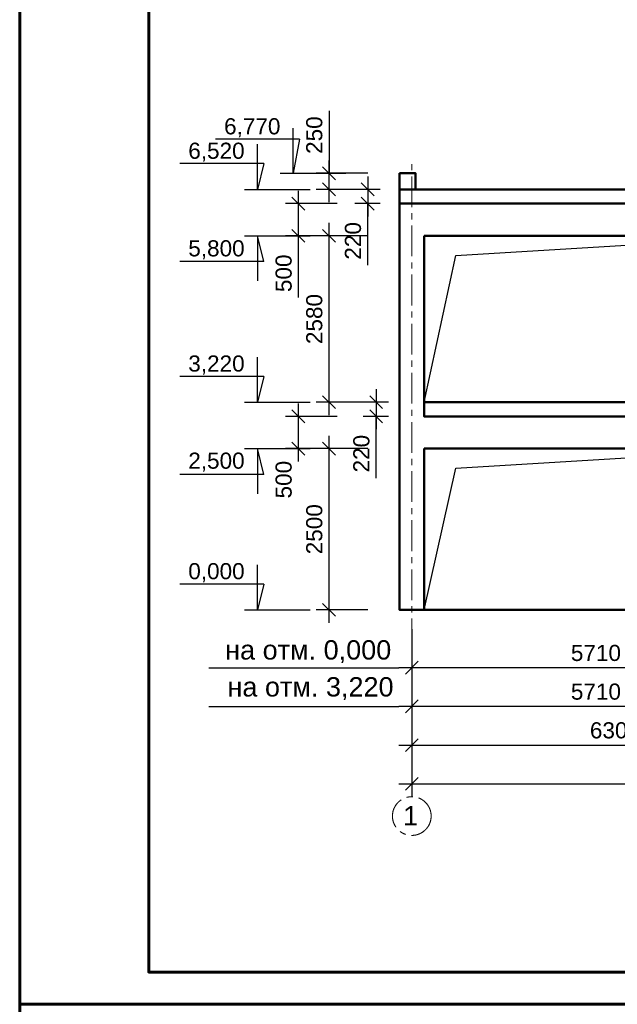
# Model space of a CAD drawing. Header units: millimetres. Extents: x 2063114 to 14983986, y -126020516 to 213791.
# Tile 424 of 656: x 2320392 to 2329659, y -865001 to -849732. Entities that reach past the tile are written whole.
import ezdxf

# ---------------------------------------------------------------- set-up
doc = ezdxf.new("R2010")
doc.units = ezdxf.units.MM
doc.linetypes.add('осевая', pattern=[50.8, 31.75, -6.35, 6.35, -6.35])
doc.layers.get('Defpoints').update_dxf_attribs({"color": 6, "lineweight": 35})
doc.layers.add('_print', color=6, linetype='Continuous', lineweight=60, plot=False)
doc.layers.add('OS', color=1, linetype='Continuous')
doc.layers.add('осевая', color=1, linetype='осевая')
doc.layers.add('РАЗМЕР АР', color=150, linetype='Continuous', lineweight=20)
doc.layers.add('сплошная_толстая', color=7, linetype='Continuous', lineweight=50)
doc.styles.get("Standard").update_dxf_attribs({"font": 'arial.ttf'})
doc.dimstyles.new('STANDARD$0', dxfattribs={"dimtxt": 250, "dimasz": 200, "dimexe": 200, "dimexo": 300, "dimgap": 100, "dimtad": 1, "dimdec": 0, "dimzin": 1, "dimdsep": 46, "dimtxsty": 'Standard', "dimblk1": 'OBLIQUE', "dimblk2": 'OBLIQUE', "dimsah": 1, "dimcen": 2.5, "dimdle": 200, "dimadec": 0, "dimazin": 0, "dimtfac": 1, "dimtdec": 0, "dimtmove": 0, "dimatfit": 3, "dimldrblk": 'OBLIQUE', "dimfxl": 600, "dimfxlon": 1, "dimtolj": 1, "dimtzin": 1, "dimarcsym": 0})

# ---------------------------------------------------------------- blocks, each defined once
blk = doc.blocks.new('*U1590')
at = {"color": 0, "ltscale": 25}
blk.add_lwpolyline([(-59400, 42000), (0, 42000), (0, 0), (-59400, 0)], close=True, dxfattribs=at)
at = {"color": 0, "lineweight": 60, "ltscale": 25}
blk.add_lwpolyline([(-57400, 41500), (-500, 41500), (-500, 500), (-57400, 500)], close=True, dxfattribs=at)
blk = doc.blocks.new('_Oblique')
at = {"color": 0, "linetype": 'ByBlock', "lineweight": -2}
blk.add_line((-0.5, -0.5), (0.5, 0.5), dxfattribs=at)
blk = doc.blocks.new('*D2529')
at = {"layer": 'Defpoints', "color": 0, "lineweight": 30, "transparency": 16777216}
for p in [(2325189, -856384), (2326662, -856384), (2326282, -858884)]:
    blk.add_point(p, dxfattribs=at)
at = {"layer": 'РАЗМЕР АР', "color": 0, "lineweight": -2, "transparency": 16777216}
for p, q in [((2325189, -859084), (2325189, -856184)), ((2325789, -856384), (2324989, -856384)), ((2325789, -858884), (2324989, -858884))]:
    blk.add_line(p, q, dxfattribs=at)
at = {"layer": 'РАЗМЕР АР', "color": 0, "lineweight": -2, "transparency": 16777216, "xscale": 200, "yscale": 200, "zscale": 200}
for p, rotation in [((2325189, -856384), 90), ((2325189, -858884), 270)]:
    blk.add_blockref('_Oblique', p, dxfattribs=dict(at, rotation=rotation))
at = {"layer": 'РАЗМЕР АР', "color": 0, "transparency": 16777216, "insert": (2324961, -857634), "char_height": 250, "attachment_point": 5, "rotation": 90}
blk.add_mtext('\\A1;2500', dxfattribs=at)
blk = doc.blocks.new('*D2530')
at = {"layer": 'Defpoints', "color": 0, "lineweight": 30, "transparency": 16777216}
for p in [(2324714, -855884), (2326662, -855884), (2326662, -856384)]:
    blk.add_point(p, dxfattribs=at)
at = {"layer": 'РАЗМЕР АР', "color": 0, "lineweight": -2, "transparency": 16777216}
for p, q in [((2324714, -856584), (2324714, -855684)), ((2325314, -855884), (2324514, -855884)), ((2325314, -856384), (2324514, -856384))]:
    blk.add_line(p, q, dxfattribs=at)
at = {"layer": 'РАЗМЕР АР', "color": 0, "lineweight": -2, "transparency": 16777216, "xscale": 200, "yscale": 200, "zscale": 200}
for p, rotation in [((2324714, -855884), 90), ((2324714, -856384), 270)]:
    blk.add_blockref('_Oblique', p, dxfattribs=dict(at, rotation=rotation))
at = {"layer": 'РАЗМЕР АР', "color": 0, "transparency": 16777216, "insert": (2324486, -856865), "char_height": 250, "attachment_point": 5, "rotation": 90}
blk.add_mtext('\\A1;500', dxfattribs=at)
blk = doc.blocks.new('*D2531')
at = {"layer": 'Defpoints', "color": 0, "lineweight": 30, "transparency": 16777216}
for p in [(2325189, -853084), (2326662, -853084), (2326662, -855664)]:
    blk.add_point(p, dxfattribs=at)
at = {"layer": 'РАЗМЕР АР', "color": 0, "lineweight": -2, "transparency": 16777216}
for p, q in [((2325189, -855864), (2325189, -852884)), ((2325789, -853084), (2324989, -853084)), ((2325789, -855664), (2324989, -855664))]:
    blk.add_line(p, q, dxfattribs=at)
at = {"layer": 'РАЗМЕР АР', "color": 0, "lineweight": -2, "transparency": 16777216, "xscale": 200, "yscale": 200, "zscale": 200}
for p, rotation in [((2325189, -853084), 90), ((2325189, -855664), 270)]:
    blk.add_blockref('_Oblique', p, dxfattribs=dict(at, rotation=rotation))
at = {"layer": 'РАЗМЕР АР', "color": 0, "transparency": 16777216, "insert": (2324961, -854374), "char_height": 250, "attachment_point": 5, "rotation": 90}
blk.add_mtext('\\A1;2580', dxfattribs=at)
blk = doc.blocks.new('*D2532')
at = {"layer": 'Defpoints', "color": 0, "lineweight": 30, "transparency": 16777216}
for p in [(2324714, -852584), (2326282, -852584), (2326662, -853084)]:
    blk.add_point(p, dxfattribs=at)
at = {"layer": 'РАЗМЕР АР', "color": 0, "lineweight": -2, "transparency": 16777216}
for p, q in [((2324714, -853284), (2324714, -852384)), ((2325314, -852584), (2324514, -852584)), ((2325314, -853084), (2324514, -853084)), ((2324714, -854041), (2324714, -853084))]:
    blk.add_line(p, q, dxfattribs=at)
at = {"layer": 'РАЗМЕР АР', "color": 0, "lineweight": -2, "transparency": 16777216, "xscale": 200, "yscale": 200, "zscale": 200}
for p, rotation in [((2324714, -852584), 90), ((2324714, -853084), 270)]:
    blk.add_blockref('_Oblique', p, dxfattribs=dict(at, rotation=rotation))
at = {"layer": 'РАЗМЕР АР', "color": 0, "transparency": 16777216, "insert": (2324486, -853665), "char_height": 250, "attachment_point": 5, "rotation": 90}
blk.add_mtext('\\A1;500', dxfattribs=at)
blk = doc.blocks.new('*D2533')
at = {"layer": 'Defpoints', "color": 0, "lineweight": 30, "transparency": 16777216}
for p in [(2326282, -852364), (2325789, -852584), (2326282, -852584)]:
    blk.add_point(p, dxfattribs=at)
at = {"layer": 'РАЗМЕР АР', "color": 0, "lineweight": -2, "transparency": 16777216}
for p, q in [((2325789, -852164), (2325789, -852784)), ((2325982, -852364), (2325589, -852364)), ((2325982, -852584), (2325589, -852584)), ((2325789, -853540), (2325789, -852584))]:
    blk.add_line(p, q, dxfattribs=at)
at = {"layer": 'РАЗМЕР АР', "color": 0, "lineweight": -2, "transparency": 16777216, "xscale": 200, "yscale": 200, "zscale": 200}
for p, rotation in [((2325789, -852364), 90), ((2325789, -852584), 270)]:
    blk.add_blockref('_Oblique', p, dxfattribs=dict(at, rotation=rotation))
at = {"layer": 'РАЗМЕР АР', "color": 0, "transparency": 16777216, "insert": (2325561, -853162), "char_height": 250, "attachment_point": 5, "rotation": 90}
blk.add_mtext('\\A1;220', dxfattribs=at)
blk = doc.blocks.new('*D2534')
at = {"layer": 'Defpoints', "color": 0, "lineweight": 30, "transparency": 16777216}
for p in [(2325189, -852114), (2326282, -852114, 8), (2326282, -852364)]:
    blk.add_point(p, dxfattribs=at)
at = {"layer": 'РАЗМЕР АР', "color": 0, "lineweight": -2, "transparency": 16777216}
for p, q in [((2325189, -851144), (2325189, -852114)), ((2325189, -852564), (2325189, -851914)), ((2325789, -852114), (2324989, -852114)), ((2325789, -852364), (2324989, -852364))]:
    blk.add_line(p, q, dxfattribs=at)
at = {"layer": 'РАЗМЕР АР', "color": 0, "lineweight": -2, "transparency": 16777216, "xscale": 200, "yscale": 200, "zscale": 200}
for p, rotation in [((2325189, -852114), 90), ((2325189, -852364), 270)]:
    blk.add_blockref('_Oblique', p, dxfattribs=dict(at, rotation=rotation))
at = {"layer": 'РАЗМЕР АР', "color": 0, "transparency": 16777216, "insert": (2324961, -851522), "char_height": 250, "attachment_point": 5, "rotation": 90}
blk.add_mtext('\\A1;250', dxfattribs=at)
blk = doc.blocks.new('*D2535')
at = {"layer": 'Defpoints', "color": 0, "lineweight": 30, "transparency": 16777216}
for p in [(2326472, -858884), (2332182, -858884), (2326472, -859782)]:
    blk.add_point(p, dxfattribs=at)
at = {"layer": 'РАЗМЕР АР', "color": 0, "lineweight": -2, "transparency": 16777216}
for p, q in [((2326472, -859184), (2326472, -859982)), ((2332182, -859184), (2332182, -859982)), ((2332382, -859782), (2326272, -859782))]:
    blk.add_line(p, q, dxfattribs=at)
at = {"layer": 'РАЗМЕР АР', "color": 0, "lineweight": -2, "transparency": 16777216, "xscale": 200, "yscale": 200, "zscale": 200, "rotation": 180}
blk.add_blockref('_Oblique', (2326472, -859782), dxfattribs=at)
at = {"layer": 'РАЗМЕР АР', "color": 0, "lineweight": -2, "transparency": 16777216, "xscale": 200, "yscale": 200, "zscale": 200}
blk.add_blockref('_Oblique', (2332182, -859782), dxfattribs=at)
at = {"layer": 'РАЗМЕР АР', "color": 0, "transparency": 16777216, "insert": (2329327, -859554), "char_height": 250, "attachment_point": 5}
blk.add_mtext('\\A1;5710', dxfattribs=at)
blk = doc.blocks.new('*D2536')
at = {"layer": 'Defpoints', "color": 0, "lineweight": 30, "transparency": 16777216}
for p in [(2326472, -858884), (2332772, -858884), (2332772, -860982)]:
    blk.add_point(p, dxfattribs=at)
at = {"layer": 'РАЗМЕР АР', "color": 0, "lineweight": -2, "transparency": 16777216}
for p, q in [((2326472, -860382), (2326472, -861182)), ((2332772, -860382), (2332772, -861182)), ((2326272, -860982), (2332972, -860982))]:
    blk.add_line(p, q, dxfattribs=at)
at = {"layer": 'РАЗМЕР АР', "color": 0, "lineweight": -2, "transparency": 16777216, "xscale": 200, "yscale": 200, "zscale": 200, "rotation": 180}
blk.add_blockref('_Oblique', (2326472, -860982), dxfattribs=at)
at = {"layer": 'РАЗМЕР АР', "color": 0, "lineweight": -2, "transparency": 16777216, "xscale": 200, "yscale": 200, "zscale": 200}
blk.add_blockref('_Oblique', (2332772, -860982), dxfattribs=at)
at = {"layer": 'РАЗМЕР АР', "color": 0, "transparency": 16777216, "insert": (2329622, -860754), "char_height": 250, "attachment_point": 5}
blk.add_mtext('\\A1;6300', dxfattribs=at)
blk = doc.blocks.new('*D2537')
at = {"layer": 'Defpoints', "color": 0, "lineweight": 30, "transparency": 16777216}
for p in [(2326472, -858264), (2354572, -858884), (2354572, -861582)]:
    blk.add_point(p, dxfattribs=at)
at = {"layer": 'РАЗМЕР АР', "color": 0, "lineweight": -2, "transparency": 16777216}
for p, q in [((2326472, -860982), (2326472, -861782)), ((2354572, -860982), (2354572, -861782)), ((2326272, -861582), (2354772, -861582))]:
    blk.add_line(p, q, dxfattribs=at)
at = {"layer": 'РАЗМЕР АР', "color": 0, "lineweight": -2, "transparency": 16777216, "xscale": 200, "yscale": 200, "zscale": 200, "rotation": 180}
blk.add_blockref('_Oblique', (2326472, -861582), dxfattribs=at)
at = {"layer": 'РАЗМЕР АР', "color": 0, "lineweight": -2, "transparency": 16777216, "xscale": 200, "yscale": 200, "zscale": 200}
blk.add_blockref('_Oblique', (2354572, -861582), dxfattribs=at)
at = {"layer": 'РАЗМЕР АР', "color": 0, "transparency": 16777216, "insert": (2340522, -861354), "char_height": 250, "attachment_point": 5}
blk.add_mtext('\\A1;28100', dxfattribs=at)
blk = doc.blocks.new('*D2421')
at = {"layer": 'Defpoints', "color": 0, "lineweight": 30, "transparency": 16777216}
for p in [(2326472, -859484), (2332182, -859484), (2326472, -860382)]:
    blk.add_point(p, dxfattribs=at)
at = {"layer": 'РАЗМЕР АР', "color": 0, "lineweight": -2, "transparency": 16777216}
for p, q in [((2326472, -859784), (2326472, -860582)), ((2332182, -859784), (2332182, -860582)), ((2332382, -860382), (2326272, -860382))]:
    blk.add_line(p, q, dxfattribs=at)
at = {"layer": 'РАЗМЕР АР', "color": 0, "lineweight": -2, "transparency": 16777216, "xscale": 200, "yscale": 200, "zscale": 200, "rotation": 180}
blk.add_blockref('_Oblique', (2326472, -860382), dxfattribs=at)
at = {"layer": 'РАЗМЕР АР', "color": 0, "lineweight": -2, "transparency": 16777216, "xscale": 200, "yscale": 200, "zscale": 200}
blk.add_blockref('_Oblique', (2332182, -860382), dxfattribs=at)
at = {"layer": 'РАЗМЕР АР', "color": 0, "transparency": 16777216, "insert": (2329327, -860154), "char_height": 250, "attachment_point": 5}
blk.add_mtext('\\A1;5710', dxfattribs=at)
blk = doc.blocks.new('*D2433')
at = {"layer": 'Defpoints', "color": 0, "lineweight": 30, "transparency": 16777216}
for p in [(2326412, -855664), (2325919, -855884), (2326412, -855884)]:
    blk.add_point(p, dxfattribs=at)
at = {"layer": 'РАЗМЕР АР', "color": 0, "lineweight": -2, "transparency": 16777216}
for p, q in [((2325919, -855464), (2325919, -856084)), ((2326112, -855664), (2325719, -855664)), ((2326112, -855884), (2325719, -855884)), ((2325919, -856840), (2325919, -855884))]:
    blk.add_line(p, q, dxfattribs=at)
at = {"layer": 'РАЗМЕР АР', "color": 0, "lineweight": -2, "transparency": 16777216, "xscale": 200, "yscale": 200, "zscale": 200}
for p, rotation in [((2325919, -855664), 90), ((2325919, -855884), 270)]:
    blk.add_blockref('_Oblique', p, dxfattribs=dict(at, rotation=rotation))
at = {"layer": 'РАЗМЕР АР', "color": 0, "transparency": 16777216, "insert": (2325691, -856462), "char_height": 250, "attachment_point": 5, "rotation": 90}
blk.add_mtext('\\A1;220', dxfattribs=at)

msp = doc.modelspace()

# ---------------------------------------------------------------- linework, layer by layer
at = {"ltscale": 0.001}
for p, q in [((2324633.0382, -852113.98888), (2324633.0382, -851413.98888)), ((2324733.0382, -851585.08124), (2323428.30271, -851585.08124)), ((2324077.89401, -852363.98888), (2324077.89401, -851663.98888)), ((2324733.0382, -851585.08124), (2324633.0382, -852113.98888)), ((2324177.89401, -851963.98888), (2322873.15853, -851963.98888)), ((2324177.89401, -851963.98888), (2324077.89401, -852363.98888)), ((2324077.89401, -853083.98888), (2324077.89401, -853783.98888)), ((2324177.89401, -853483.98888), (2324077.89401, -853083.98888)), ((2324177.89401, -853483.98888), (2322873.15853, -853483.98888)), ((2324077.89401, -855663.98888), (2324077.89401, -854963.98888)), ((2324177.89401, -855263.98888), (2322873.15853, -855263.98888)), ((2324177.89401, -855263.98888), (2324077.89401, -855663.98888)), ((2324077.89401, -856383.98888), (2324077.89401, -857083.98888)), ((2324177.89401, -856783.98888), (2324077.89401, -856383.98888)), ((2324177.89401, -856783.98888), (2322873.15853, -856783.98888)), ((2324077.89401, -858883.98888), (2324077.89401, -858183.98888)), ((2324177.89401, -858483.98888), (2322873.15853, -858483.98888)), ((2324177.89401, -858483.98888), (2324077.89401, -858883.98888))]:
    msp.add_line(p, q, dxfattribs=at)
at = {"ltscale": 0.00075}
for p, q in [((2324433.0382, -852113.98888), (2325451.44834, -852113.98888)), ((2323877.89401, -852363.98888), (2324896.30415, -852363.98888)), ((2323877.89401, -853083.98888), (2324896.30415, -853083.98888)), ((2323877.89401, -853083.98888), (2324896.30415, -853083.98888)), ((2323877.89401, -855663.98888), (2324896.30415, -855663.98888)), ((2323877.89401, -856383.98888), (2324896.30415, -856383.98888)), ((2323877.89401, -858883.98888), (2324896.30415, -858883.98888))]:
    msp.add_line(p, q, dxfattribs=at)
for p, q in [((2323327.2281, -859782.01172), (2326271.87276, -859782.01172)), ((2323327.30706, -860382.01172), (2326271.95171, -860382.01172))]:
    msp.add_line(p, q)
at = {"ltscale": 150}
for points in [[(2326661.87274, -855663.98888), (2327155.68025, -853386.39589), (2332181.87274, -853083.98888)], [(2326661.87274, -858883.98888), (2327155.68025, -856686.39589), (2332181.87274, -856383.98888)]]:
    msp.add_lwpolyline(points, dxfattribs=at)
at = {"layer": '_print', "ltscale": 100}
for points in [[(2379792.08613, -865001.43901), (2320392.08613, -865001.43901), (2320392.08613, -823001.43901), (2379792.08613, -823001.43901)], [(2379792.08613, -907001.43901), (2320392.08613, -907001.43901), (2320392.08613, -865001.43901), (2379792.08613, -865001.43901)]]:
    msp.add_lwpolyline(points, close=True, dxfattribs=at)
at = {"layer": 'OS', "linetype": 'осевая', "lineweight": 9, "ltscale": 15}
msp.add_line((2326471.95171, -861782.02128), (2326471.95171, -851963.98888), dxfattribs=at)
msp.add_circle((2326471.95171, -862082.02128), 300, dxfattribs=at)
at = {"layer": 'сплошная_толстая', "ltscale": 150}
for points in [[(2326281.87274, -852113.98888), (2326531.87274, -852113.98888), (2326531.87274, -852363.98888), (2326281.87274, -852363.98888)], [(2326281.87274, -852363.98888), (2354761.87274, -852363.98888), (2354761.87274, -858883.98888), (2326281.87274, -858883.98888)], [(2326281.87274, -852363.98888), (2354761.87274, -852363.98888), (2354761.87274, -852583.98888), (2326281.87274, -852583.98888)], [(2326661.87274, -853083.98888), (2332581.87274, -853083.98888), (2332581.87274, -855663.98888), (2326661.87274, -855663.98888)], [(2326661.87274, -855663.98888), (2332581.87274, -855663.98888), (2332581.87274, -855883.98888), (2326661.87274, -855883.98888)], [(2326661.87274, -856383.98888), (2332581.87274, -856383.98888), (2332581.87274, -858883.98888), (2326661.87274, -858883.98888)]]:
    msp.add_lwpolyline(points, close=True, dxfattribs=at)

# ---------------------------------------------------------------- block references
msp.add_blockref('*U1590', (2379792.08613, -865001.43901))

# ---------------------------------------------------------------- texts
for s, insert, char_height, width, attachment_point in [('6,770', (2323998.17147, -851408.4798), 250, 1459.8696196, 5), ('6,520', (2323443.02729, -851787.38743), 250, 1459.8696196, 5), ('5,800', (2323443.02729, -853300.63244), 250, 1459.8696196, 5), ('3,220', (2323443.02729, -855087.38743), 250, 1459.8696196, 5), ('2,500', (2323443.02729, -856593.65224), 250, 1459.8696196, 5), ('0,000', (2323443.02729, -858307.38743), 250, 1459.8696196, 5), ('на отм. 0,000', (2323577.96038, -859355.13862), 300, 2560.6578404, 1), ('на отм. 3,220', (2323613.99686, -859928.08944), 300, 2560.6578404, 1)]:
    msp.add_mtext(s, dxfattribs=dict(insert=insert, char_height=char_height, width=width, attachment_point=attachment_point))
at = {"layer": 'осевая', "insert": (2326453.11112, -861928.00713), "char_height": 300, "width": 255.0496237, "attachment_point": 2}
msp.add_mtext('1', dxfattribs=at)

# ---------------------------------------------------------------- dimensions: what is measured, and where the dimension line sits
at = {"layer": 'РАЗМЕР АР'}
for base, p1, p2, angle, picture, middle in [((2325189.08878, -852113.98888, -7.84509), (2326281.87274, -852363.97944, -7.84509), (2326281.87274, -852113.98888), 90, '*D2534', (2325195.97192, -851522.02706, -7.84509)), ((2325789.08878, -852583.98888), (2326281.87274, -852363.98888), (2326281.87274, -852583.98888), 270, '*D2533', (2325789.08878, -853161.87087)), ((2324714.08878, -852583.98888), (2326661.87274, -853083.98888), (2326281.87274, -852583.98888), 90, '*D2532', (2324714.08878, -853664.76992)), ((2325919.08878, -855883.98888), (2326411.87274, -855663.98888), (2326411.87274, -855883.98888), 270, '*D2433', (2325919.08878, -856461.87087)), ((2324714.08878, -855883.98888), (2326661.87274, -856383.98888), (2326661.87274, -855883.98888), 90, '*D2530', (2324714.08878, -856864.76992))]:
    dim = msp.add_linear_dim(base=base, p1=p1, p2=p2, angle=angle, dimstyle='STANDARD$0', override={"dimtmove": 1}, dxfattribs=at)
    dim.commit()
    dim.dimension.update_dxf_attribs({"geometry": picture, "text_midpoint": middle, "dimtype": 160})
for base, p1, p2, picture, middle in [((2325189.08878, -853083.98888), (2326661.87274, -855663.98888), (2326661.87274, -853083.98888), '*D2531', (2324961.44553, -854373.98888)), ((2325189.08878, -856383.98888), (2326281.87274, -858883.98888), (2326661.87274, -856383.98888), '*D2529', (2324961.44553, -857633.98888))]:
    dim = msp.add_linear_dim(base=base, p1=p1, p2=p2, angle=90, dimstyle='STANDARD$0', override={"dimtmove": 1}, dxfattribs=at)
    dim.commit()
    dim.dimension.update_dxf_attribs({"geometry": picture, "text_midpoint": middle})
for base, p1, p2, picture, middle in [((2354571.95171, -861582.02128), (2326471.95171, -858263.71042), (2354571.95171, -858883.98888), '*D2537', (2340521.95171, -861354.37803)), ((2326471.87276, -859782.01172), (2332181.87274, -858883.98888), (2326471.87276, -858883.98888), '*D2535', (2329326.87275, -859554.36847)), ((2332771.95171, -860982.02128), (2326471.87276, -858883.98888), (2332771.95171, -858883.98888), '*D2536', (2329621.91224, -860754.29277)), ((2326471.87276, -860382.01172), (2332181.87274, -859483.98888), (2326471.87276, -859483.98888), '*D2421', (2329326.87275, -860154.36847))]:
    dim = msp.add_linear_dim(base=base, p1=p1, p2=p2, dimstyle='STANDARD$0', override={"dimtmove": 1}, dxfattribs=at)
    dim.commit()
    dim.dimension.update_dxf_attribs({"geometry": picture, "text_midpoint": middle})

doc.saveas('drawing.dxf')
